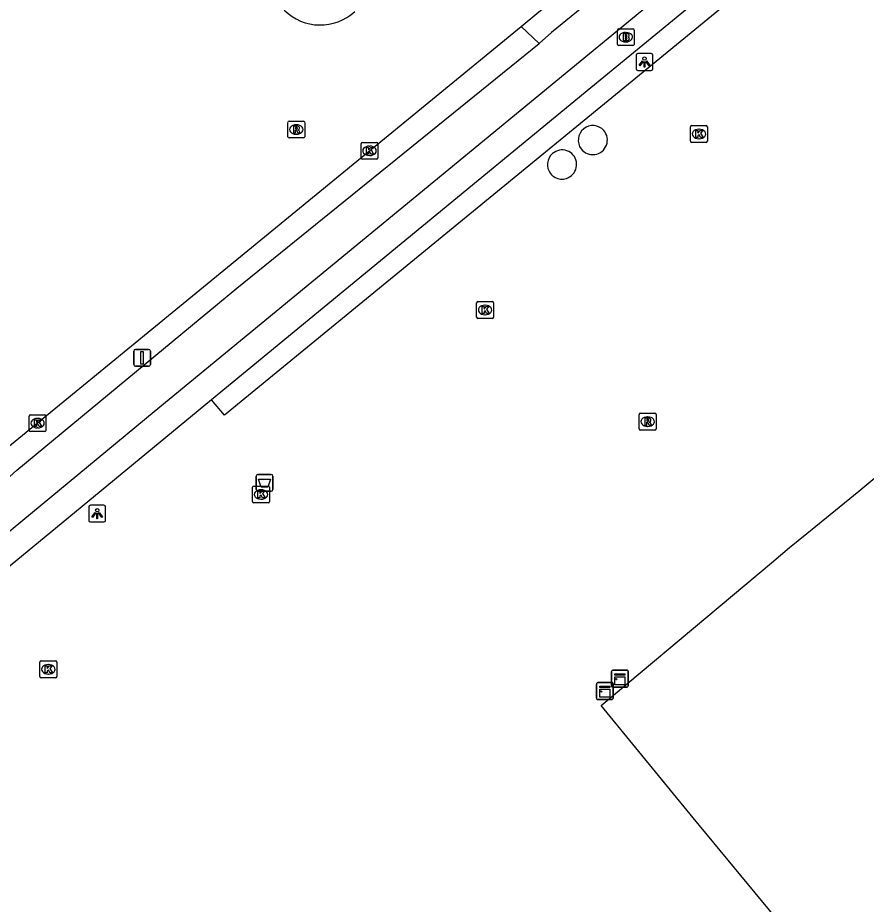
# Model space of a CAD drawing. Extents: x 156141 to 158132, y 385651 to 388399.
# Drawn here: x 157115.3 to 157165.7, y 386321.6 to 386374.2 of the extents above; entities that cross this region are included whole.
import ezdxf

# ---------------------------------------------------------------- set-up
doc = ezdxf.new("R2010")
doc.units = 0
for name, color, linetype in [('IMGEO_Afvalbak', 7, 'Continuous'), ('IMGEO_Brandkraan', 7, 'Continuous'), ('IMGEO_Fietspad_gesloten', 7, 'Continuous'), ('IMGEO_Fietspad_open', 7, 'Continuous'), ('IMGEO_Groenvoorziening', 7, 'Continuous'), ('IMGEO_Kast', 7, 'Continuous'), ('IMGEO_Kolk', 7, 'Continuous'), ('IMGEO_Lichtpunt', 7, 'Continuous'), ('IMGEO_Pand', 7, 'Continuous'), ('IMGEO_Rijbaan_lokaal_gesloten', 7, 'Continuous'), ('IMGEO_Rioolput', 7, 'Continuous'), ('IMGEO_Terreindeel_gesloten', 7, 'Continuous'), ('IMGEO_Verkeersbordpaal', 7, 'Continuous'), ('IMGEO_Voetpad_open', 7, 'Continuous')]:
    doc.layers.add(name, color=color, linetype=linetype)

msp = doc.modelspace()

# ---------------------------------------------------------------- linework, layer by layer
at = {"layer": 'IMGEO_Afvalbak'}
for p, q in [((157129.44, 386346.209), (157129.44, 386347.009)), ((157129.44, 386347.009), (157129.44, 386346.209)), ((157129.54, 386347.109), (157130.33, 386347.109)), ((157130.33, 386347.109), (157129.54, 386347.109)), ((157130.43, 386347.009), (157130.43, 386346.209)), ((157130.43, 386346.209), (157130.43, 386347.009)), ((157130.33, 386346.109), (157129.54, 386346.109)), ((157129.54, 386346.109), (157130.33, 386346.109))]:
    msp.add_line(p, q, dxfattribs=at)
msp.add_lwpolyline([(157129.583, 386346.823), (157130.287, 386346.823), (157130.138, 386346.353), (157129.732, 386346.353), (157129.583, 386346.823)], dxfattribs=at)
for centre, start, end in [((157129.54, 386347.009), 90, 180), ((157129.54, 386347.009), 90, 180), ((157130.33, 386347.009), 0, 90), ((157130.33, 386347.009), 360, 90), ((157129.54, 386346.209), 180, 270), ((157129.54, 386346.209), 180, 270), ((157130.33, 386346.209), 270, 0), ((157130.33, 386346.209), 270, 0)]:
    msp.add_arc(centre, 0.1, start, end, dxfattribs=at)
at = {"layer": 'IMGEO_Brandkraan'}
for p, q in [((157150.962, 386373.568), (157151.814, 386373.568)), ((157150.887, 386372.642), (157150.887, 386373.494)), ((157151.375, 386373.348), (157151.4, 386373.348)), ((157151.888, 386373.494), (157151.888, 386372.642)), ((157151.814, 386372.568), (157150.962, 386372.568)), ((157151.398, 386372.788), (157151.373, 386372.788))]:
    msp.add_line(p, q, dxfattribs=at)
for points in [[(157150.962, 386373.568), (157151.814, 386373.568)], [(157150.887, 386372.642), (157150.887, 386373.494)], [(157151.235, 386373.268), (157151.235, 386372.868), (157151.448, 386372.868)], [(157151.466, 386373.268), (157151.235, 386373.268)], [(157151.414, 386373.187), (157151.36, 386373.187), (157151.36, 386373.111)], [(157151.36, 386373.111), (157151.413, 386373.111)], [(157151.888, 386373.494), (157151.888, 386372.642)], [(157151.814, 386372.568), (157150.962, 386372.568)], [(157151.422, 386373.035), (157151.36, 386373.035), (157151.36, 386372.954)], [(157151.36, 386372.954), (157151.422, 386372.954)]]:
    msp.add_lwpolyline(points, dxfattribs=at)
for centre, radius, start, end in [((157150.964, 386373.492), 0.0765, 91.552, 178.448), ((157150.964, 386373.492), 0.0765, 91.552, 178.448), ((157151.812, 386373.492), 0.0765, 1.552, 88.448), ((157151.812, 386373.492), 0.0765, 1.552, 88.448), ((157151.415, 386373.149), 0.0379, 267.8285, 90.9355), ((157151.47, 386373.123), 0.145, 59.4692, 91.5367), ((157151.495, 386373.17), 0.0922, 285.5137, 58.1501), ((157151.5, 386372.978), 0.105, 301.3115, 78.989), ((157150.964, 386372.644), 0.0765, 181.552, 268.448), ((157150.964, 386372.644), 0.0765, 181.552, 268.448), ((157151.423, 386372.994), 0.0404, 269.8759, 90.5077), ((157151.454, 386373.119), 0.251, 268.6676, 293.5347), ((157151.812, 386372.644), 0.0765, 271.552, 358.448), ((157151.812, 386372.644), 0.0765, 271.552, 358.448)]:
    msp.add_arc(centre, radius, start, end, dxfattribs=at)
for centre, major_axis, ratio, start_param, end_param in [((157151.374, 386373.068), (-0.387, 0.002), 0.722429, 4.712389, 7.853982), ((157151.399, 386373.068), (-0.39, 0.002), 0.717154, 1.570796, 4.712389)]:
    msp.add_ellipse(centre, major_axis=major_axis, ratio=ratio, start_param=start_param, end_param=end_param, dxfattribs=at)
at = {"layer": 'IMGEO_Fietspad_gesloten'}
for points in [[(157110.471, 386340.192), (157112.114, 386341.547), (157123.382, 386350.841), (157148.12, 386371.181), (157163.545, 386383.881)], [(157149.62, 386375.522), (157146.983, 386373.357), (157146.236, 386372.703)], [(157113.537, 386345.866), (157115.219, 386347.356), (157128.293, 386358.173), (157146.236, 386372.703)]]:
    msp.add_lwpolyline(points, dxfattribs=at)
at = {"layer": 'IMGEO_Fietspad_open'}
msp.add_lwpolyline([(157146.236, 386372.703), (157145.166, 386373.702)], dxfattribs=at)
at = {"layer": 'IMGEO_Groenvoorziening'}
msp.add_lwpolyline([(157167.465, 386377.687), (157164.692, 386381.071), (157127.555, 386350.619), (157126.792, 386351.534)], dxfattribs=at)
at = {"layer": 'IMGEO_Kast'}
for p, q in [((157150.538, 386334.557), (157150.538, 386335.398)), ((157150.538, 386335.398), (157150.538, 386334.557)), ((157150.613, 386335.482), (157151.454, 386335.482)), ((157151.454, 386335.482), (157150.613, 386335.482)), ((157151.538, 386335.407), (157151.538, 386334.566)), ((157151.538, 386334.566), (157151.538, 386335.407)), ((157149.644, 386333.824), (157149.644, 386334.665)), ((157149.644, 386334.665), (157149.644, 386333.824)), ((157149.719, 386334.749), (157150.56, 386334.749)), ((157150.56, 386334.749), (157149.719, 386334.749)), ((157150.644, 386334.674), (157150.644, 386333.833)), ((157150.644, 386333.833), (157150.644, 386334.674)), ((157151.463, 386334.482), (157150.622, 386334.482)), ((157150.622, 386334.482), (157151.463, 386334.482)), ((157150.569, 386333.749), (157149.728, 386333.749)), ((157149.728, 386333.749), (157150.569, 386333.749))]:
    msp.add_line(p, q, dxfattribs=at)
for points in [[(157150.733, 386335.272), (157151.333, 386335.272), (157151.333, 386335.187), (157150.733, 386335.187), (157150.733, 386335.272)], [(157150.733, 386335.097), (157151.333, 386335.097), (157151.333, 386334.608), (157150.733, 386334.608), (157150.733, 386335.097)], [(157149.839, 386334.539), (157150.439, 386334.539), (157150.439, 386334.454), (157149.839, 386334.454), (157149.839, 386334.539)], [(157149.839, 386334.364), (157150.439, 386334.364), (157150.439, 386333.875), (157149.839, 386333.875), (157149.839, 386334.364)]]:
    msp.add_lwpolyline(points, dxfattribs=at)
for centre in [(157150.817, 386334.946), (157149.923, 386334.213)]:
    msp.add_circle(centre, 0.0377, dxfattribs=at)
for centre, start, end in [((157150.616, 386335.404), 92.4484, 184.2845), ((157150.616, 386335.404), 92.4484, 184.2845), ((157151.46, 386335.404), 2.4484, 94.2845), ((157151.46, 386335.404), 2.4484, 94.2845), ((157149.722, 386334.671), 92.4484, 184.2845), ((157149.722, 386334.671), 92.4484, 184.2845), ((157150.566, 386334.671), 2.4484, 94.2845), ((157150.566, 386334.671), 2.4484, 94.2845), ((157150.616, 386334.56), 182.4484, 274.2845), ((157150.616, 386334.56), 182.4484, 274.2845), ((157151.46, 386334.56), 272.4484, 4.2845), ((157151.46, 386334.56), 272.4484, 4.2845), ((157149.722, 386333.827), 182.4484, 274.2845), ((157149.722, 386333.827), 182.4484, 274.2845), ((157150.566, 386333.827), 272.4484, 4.2845), ((157150.566, 386333.827), 272.4484, 4.2845)]:
    msp.add_arc(centre, 0.0779, start, end, dxfattribs=at)
at = {"layer": 'IMGEO_Kolk'}
for p, q in [((157155.305, 386367.822), (157156.157, 386367.822)), ((157155.23, 386366.896), (157155.23, 386367.748)), ((157155.718, 386367.602), (157155.743, 386367.602)), ((157156.231, 386367.748), (157156.231, 386366.896)), ((157135.667, 386365.899), (157135.667, 386366.751)), ((157135.742, 386366.825), (157136.594, 386366.825)), ((157136.668, 386366.751), (157136.668, 386365.899)), ((157156.157, 386366.822), (157155.305, 386366.822)), ((157155.741, 386367.042), (157155.716, 386367.042)), ((157136.155, 386366.605), (157136.18, 386366.605)), ((157136.594, 386365.825), (157135.742, 386365.825)), ((157136.178, 386366.045), (157136.153, 386366.045)), ((157142.53, 386356.446), (157142.53, 386357.298)), ((157142.605, 386357.372), (157143.457, 386357.372)), ((157143.531, 386357.298), (157143.531, 386356.446)), ((157143.018, 386357.152), (157143.043, 386357.152)), ((157143.457, 386356.372), (157142.605, 386356.372)), ((157143.041, 386356.592), (157143.016, 386356.592)), ((157115.953, 386349.724), (157115.953, 386350.576)), ((157116.028, 386350.65), (157116.88, 386350.65)), ((157116.441, 386350.43), (157116.466, 386350.43)), ((157116.954, 386350.576), (157116.954, 386349.724)), ((157116.88, 386349.65), (157116.028, 386349.65)), ((157116.464, 386349.87), (157116.439, 386349.87)), ((157129.219, 386345.493), (157129.219, 386346.345)), ((157129.294, 386346.419), (157130.146, 386346.419)), ((157129.707, 386346.199), (157129.732, 386346.199)), ((157130.22, 386346.345), (157130.22, 386345.493)), ((157130.146, 386345.419), (157129.294, 386345.419)), ((157129.73, 386345.639), (157129.705, 386345.639)), ((157116.589, 386335.112), (157116.589, 386335.964)), ((157116.664, 386336.038), (157117.516, 386336.038)), ((157117.077, 386335.818), (157117.102, 386335.818)), ((157117.59, 386335.964), (157117.59, 386335.112)), ((157117.1, 386335.258), (157117.075, 386335.258)), ((157117.516, 386335.038), (157116.664, 386335.038))]:
    msp.add_line(p, q, dxfattribs=at)
for points in [[(157155.305, 386367.822), (157156.157, 386367.822)], [(157155.23, 386366.896), (157155.23, 386367.748)], [(157155.551, 386367.522), (157155.674, 386367.522), (157155.674, 386367.371), (157155.804, 386367.522), (157155.968, 386367.522), (157155.822, 386367.371), (157155.975, 386367.122), (157155.823, 386367.122), (157155.738, 386367.286), (157155.674, 386367.219), (157155.674, 386367.122), (157155.551, 386367.122), (157155.551, 386367.522)], [(157156.231, 386367.748), (157156.231, 386366.896)], [(157135.667, 386365.899), (157135.667, 386366.751)], [(157135.742, 386366.825), (157136.594, 386366.825)], [(157136.668, 386366.751), (157136.668, 386365.899)], [(157156.157, 386366.822), (157155.305, 386366.822)], [(157135.988, 386366.525), (157136.111, 386366.525), (157136.111, 386366.374), (157136.241, 386366.525), (157136.405, 386366.525), (157136.259, 386366.374), (157136.412, 386366.125), (157136.26, 386366.125), (157136.175, 386366.289), (157136.111, 386366.222), (157136.111, 386366.125), (157135.988, 386366.125), (157135.988, 386366.525)], [(157136.594, 386365.825), (157135.742, 386365.825)], [(157142.53, 386356.446), (157142.53, 386357.298)], [(157142.605, 386357.372), (157143.457, 386357.372)], [(157143.531, 386357.298), (157143.531, 386356.446)], [(157142.851, 386357.072), (157142.974, 386357.072), (157142.974, 386356.921), (157143.104, 386357.072), (157143.268, 386357.072), (157143.122, 386356.921), (157143.275, 386356.672), (157143.123, 386356.672), (157143.038, 386356.836), (157142.974, 386356.769), (157142.974, 386356.672), (157142.851, 386356.672), (157142.851, 386357.072)], [(157143.457, 386356.372), (157142.605, 386356.372)], [(157115.953, 386349.724), (157115.953, 386350.576)], [(157116.028, 386350.65), (157116.88, 386350.65)], [(157116.954, 386350.576), (157116.954, 386349.724)], [(157116.274, 386350.35), (157116.397, 386350.35), (157116.397, 386350.199), (157116.527, 386350.35), (157116.691, 386350.35), (157116.545, 386350.199), (157116.698, 386349.95), (157116.546, 386349.95), (157116.461, 386350.114), (157116.397, 386350.047), (157116.397, 386349.95), (157116.274, 386349.95), (157116.274, 386350.35)], [(157116.88, 386349.65), (157116.028, 386349.65)], [(157129.219, 386345.493), (157129.219, 386346.345)], [(157129.294, 386346.419), (157130.146, 386346.419)], [(157130.22, 386346.345), (157130.22, 386345.493)], [(157129.54, 386346.119), (157129.663, 386346.119), (157129.663, 386345.968), (157129.793, 386346.119), (157129.957, 386346.119), (157129.811, 386345.968), (157129.964, 386345.719), (157129.812, 386345.719), (157129.727, 386345.883), (157129.663, 386345.816), (157129.663, 386345.719), (157129.54, 386345.719), (157129.54, 386346.119)], [(157130.146, 386345.419), (157129.294, 386345.419)], [(157116.589, 386335.112), (157116.589, 386335.964)], [(157116.664, 386336.038), (157117.516, 386336.038)], [(157116.91, 386335.738), (157117.033, 386335.738), (157117.033, 386335.587), (157117.163, 386335.738), (157117.327, 386335.738), (157117.181, 386335.587), (157117.334, 386335.338), (157117.182, 386335.338), (157117.097, 386335.502), (157117.033, 386335.435), (157117.033, 386335.338), (157116.91, 386335.338), (157116.91, 386335.738)], [(157117.59, 386335.964), (157117.59, 386335.112)], [(157117.516, 386335.038), (157116.664, 386335.038)]]:
    msp.add_lwpolyline(points, dxfattribs=at)
for centre, start, end in [((157155.307, 386367.746), 91.552, 178.448), ((157155.307, 386367.746), 91.552, 178.448), ((157156.155, 386367.746), 1.552, 88.448), ((157156.155, 386367.746), 1.552, 88.448), ((157135.744, 386366.749), 91.552, 178.448), ((157135.744, 386366.749), 91.552, 178.448), ((157136.592, 386366.749), 1.552, 88.448), ((157136.592, 386366.749), 1.552, 88.448), ((157155.307, 386366.898), 181.552, 268.448), ((157155.307, 386366.898), 181.552, 268.448), ((157156.155, 386366.898), 271.552, 358.448), ((157156.155, 386366.898), 271.552, 358.448), ((157135.744, 386365.901), 181.552, 268.448), ((157135.744, 386365.901), 181.552, 268.448), ((157136.592, 386365.901), 271.552, 358.448), ((157136.592, 386365.901), 271.552, 358.448), ((157142.607, 386357.296), 91.552, 178.448), ((157142.607, 386357.296), 91.552, 178.448), ((157143.455, 386357.296), 1.552, 88.448), ((157143.455, 386357.296), 1.552, 88.448), ((157142.607, 386356.448), 181.552, 268.448), ((157142.607, 386356.448), 181.552, 268.448), ((157143.455, 386356.448), 271.552, 358.448), ((157143.455, 386356.448), 271.552, 358.448), ((157116.03, 386350.574), 91.552, 178.448), ((157116.03, 386350.574), 91.552, 178.448), ((157116.878, 386350.574), 1.552, 88.448), ((157116.878, 386350.574), 1.552, 88.448), ((157116.03, 386349.726), 181.552, 268.448), ((157116.03, 386349.726), 181.552, 268.448), ((157116.878, 386349.726), 271.552, 358.448), ((157116.878, 386349.726), 271.552, 358.448), ((157129.296, 386346.343), 91.552, 178.448), ((157129.296, 386346.343), 91.552, 178.448), ((157130.144, 386346.343), 1.552, 88.448), ((157130.144, 386346.343), 1.552, 88.448), ((157129.296, 386345.495), 181.552, 268.448), ((157129.296, 386345.495), 181.552, 268.448), ((157130.144, 386345.495), 271.552, 358.448), ((157130.144, 386345.495), 271.552, 358.448), ((157116.666, 386335.962), 91.552, 178.448), ((157116.666, 386335.962), 91.552, 178.448), ((157117.514, 386335.962), 1.552, 88.448), ((157117.514, 386335.962), 1.552, 88.448), ((157116.666, 386335.114), 181.552, 268.448), ((157116.666, 386335.114), 181.552, 268.448), ((157117.514, 386335.114), 271.552, 358.448), ((157117.514, 386335.114), 271.552, 358.448)]:
    msp.add_arc(centre, 0.0765, start, end, dxfattribs=at)
for centre, major_axis, ratio, start_param, end_param in [((157155.717, 386367.322), (-0.387, 0.002), 0.722429, 4.712389, 7.853982), ((157155.742, 386367.322), (-0.39, 0.002), 0.717154, 1.570796, 4.712389), ((157136.154, 386366.325), (-0.387, 0.002), 0.722429, 4.712389, 7.853982), ((157136.179, 386366.325), (-0.39, 0.002), 0.717154, 1.570796, 4.712389), ((157143.017, 386356.872), (-0.387, 0.002), 0.722429, 4.712389, 7.853982), ((157143.042, 386356.872), (-0.39, 0.002), 0.717154, 1.570796, 4.712389), ((157116.44, 386350.15), (-0.387, 0.002), 0.722429, 4.712389, 7.853982), ((157116.465, 386350.15), (-0.39, 0.002), 0.717154, 1.570796, 4.712389), ((157129.706, 386345.919), (-0.387, 0.002), 0.722429, 4.712389, 7.853982), ((157129.731, 386345.919), (-0.39, 0.002), 0.717154, 1.570796, 4.712389), ((157117.076, 386335.538), (-0.387, 0.002), 0.722429, 4.712389, 7.853982), ((157117.101, 386335.538), (-0.39, 0.002), 0.717154, 1.570796, 4.712389)]:
    msp.add_ellipse(centre, major_axis=major_axis, ratio=ratio, start_param=start_param, end_param=end_param, dxfattribs=at)
at = {"layer": 'IMGEO_Lichtpunt'}
for p, q in [((157151.999, 386371.999), (157151.999, 386371.192)), ((157151.999, 386371.999), (157151.999, 386371.192)), ((157152.901, 386372.094), (157152.093, 386372.094)), ((157152.901, 386372.094), (157152.093, 386372.094)), ((157152.995, 386371.192), (157152.995, 386371.999)), ((157152.995, 386371.192), (157152.995, 386371.999)), ((157152.093, 386371.098), (157152.901, 386371.098)), ((157152.093, 386371.098), (157152.901, 386371.098)), ((157119.495, 386345.186), (157119.495, 386344.379)), ((157119.495, 386345.186), (157119.495, 386344.379)), ((157120.397, 386345.281), (157119.589, 386345.281)), ((157120.397, 386345.281), (157119.589, 386345.281)), ((157120.491, 386344.379), (157120.491, 386345.186)), ((157120.491, 386344.379), (157120.491, 386345.186)), ((157119.589, 386344.285), (157120.397, 386344.285)), ((157119.589, 386344.285), (157120.397, 386344.285))]:
    msp.add_line(p, q, dxfattribs=at)
for points in [[(157152.373, 386371.663), (157152.412, 386371.635), (157152.224, 386371.373), (157152.186, 386371.4), (157152.373, 386371.663)], [(157152.475, 386371.615), (157152.522, 386371.615), (157152.522, 386371.293), (157152.475, 386371.293), (157152.475, 386371.615)], [(157152.585, 386371.635), (157152.623, 386371.662), (157152.81, 386371.4), (157152.771, 386371.372), (157152.585, 386371.635)], [(157119.869, 386344.85), (157119.908, 386344.822), (157119.72, 386344.56), (157119.682, 386344.587), (157119.869, 386344.85)], [(157119.971, 386344.802), (157120.018, 386344.802), (157120.018, 386344.48), (157119.971, 386344.48), (157119.971, 386344.802)], [(157120.081, 386344.822), (157120.119, 386344.849), (157120.306, 386344.587), (157120.267, 386344.559), (157120.081, 386344.822)]]:
    msp.add_lwpolyline(points, dxfattribs=at)
for centre in [(157152.498, 386371.797), (157119.994, 386344.984)]:
    msp.add_circle(centre, 0.0994, dxfattribs=at)
for centre, start, end in [((157152.093, 386371.999), 90, 180), ((157152.093, 386371.999), 90, 180), ((157152.901, 386371.999), 0, 90), ((157152.901, 386371.999), 0, 90), ((157152.093, 386371.192), 180, 270), ((157152.093, 386371.192), 180, 270), ((157152.901, 386371.192), 270, 0), ((157152.901, 386371.192), 270, 360), ((157119.589, 386345.186), 90, 180), ((157119.589, 386345.186), 90, 180), ((157120.397, 386345.186), 0, 90), ((157120.397, 386345.186), 0, 90), ((157119.589, 386344.379), 180, 270), ((157119.589, 386344.379), 180, 270), ((157120.397, 386344.379), 270, 0), ((157120.397, 386344.379), 270, 360)]:
    msp.add_arc(centre, 0.0946, start, end, dxfattribs=at)
at = {"layer": 'IMGEO_Pand'}
msp.add_lwpolyline([(157149.922, 386333.398), (157160.041, 386341.853), (157161.117, 386342.776), (157162.133, 386343.594), (157165.226, 386346.119), (157167.948, 386348.366), (157171.025, 386350.88), (157173.757, 386353.14), (157176.864, 386355.643), (157177.859, 386356.521), (157178.954, 386357.421), (157199.602, 386332.321), (157182.63, 386318.349), (157181.607, 386317.478), (157184.594, 386313.821), (157180.217, 386310.192), (157173.499, 386304.656), (157162.753, 386317.816), (157155.393, 386326.726), (157149.922, 386333.398)], dxfattribs=at)
at = {"layer": 'IMGEO_Rijbaan_lokaal_gesloten'}
for points in [[(157145.166, 386373.702), (157146.103, 386374.47), (157148.737, 386376.631)], [(157112.541, 386346.95), (157112.664, 386347.083), (157115.131, 386349.076), (157145.166, 386373.702)]]:
    msp.add_lwpolyline(points, dxfattribs=at)
msp.add_arc((157133.242, 386376.807), 3.014, 224.8428, 312.9422, dxfattribs=at)
at = {"layer": 'IMGEO_Rioolput'}
for p, q in [((157131.317, 386367.162), (157131.317, 386368.014)), ((157131.392, 386368.088), (157132.244, 386368.088)), ((157131.805, 386367.868), (157131.83, 386367.868)), ((157132.318, 386368.014), (157132.318, 386367.162)), ((157131.828, 386367.308), (157131.803, 386367.308)), ((157132.244, 386367.088), (157131.392, 386367.088)), ((157152.184, 386349.817), (157152.184, 386350.669)), ((157152.259, 386350.743), (157153.111, 386350.743)), ((157152.672, 386350.523), (157152.697, 386350.523)), ((157153.185, 386350.669), (157153.185, 386349.817)), ((157152.695, 386349.963), (157152.67, 386349.963)), ((157153.111, 386349.743), (157152.259, 386349.743))]:
    msp.add_line(p, q, dxfattribs=at)
for points in [[(157131.317, 386367.162), (157131.317, 386368.014)], [(157131.392, 386368.088), (157132.244, 386368.088)], [(157131.906, 386367.786), (157131.654, 386367.788), (157131.654, 386367.388)], [(157132.318, 386368.014), (157132.318, 386367.162)], [(157131.654, 386367.388), (157131.778, 386367.388), (157131.778, 386367.55), (157131.789, 386367.55)], [(157131.832, 386367.707), (157131.778, 386367.707), (157131.778, 386367.626)], [(157131.778, 386367.626), (157131.83, 386367.626)], [(157131.836, 386367.521), (157131.907, 386367.388), (157132.047, 386367.388), (157131.982, 386367.514)], [(157132.244, 386367.088), (157131.392, 386367.088)], [(157152.184, 386349.817), (157152.184, 386350.669)], [(157152.259, 386350.743), (157153.111, 386350.743)], [(157152.773, 386350.441), (157152.521, 386350.443), (157152.521, 386350.043)], [(157153.185, 386350.669), (157153.185, 386349.817)], [(157152.521, 386350.043), (157152.645, 386350.043), (157152.645, 386350.205), (157152.656, 386350.205)], [(157152.699, 386350.362), (157152.645, 386350.362), (157152.645, 386350.281)], [(157152.645, 386350.281), (157152.697, 386350.281)], [(157152.703, 386350.176), (157152.774, 386350.043), (157152.914, 386350.043), (157152.849, 386350.169)], [(157153.111, 386349.743), (157152.259, 386349.743)]]:
    msp.add_lwpolyline(points, dxfattribs=at)
for centre, radius, start, end in [((157131.394, 386368.012), 0.0765, 91.552, 178.448), ((157131.394, 386368.012), 0.0765, 91.552, 178.448), ((157131.905, 386367.676), 0.109, 350.3612, 89.416), ((157132.242, 386368.012), 0.0765, 1.552, 88.448), ((157132.242, 386368.012), 0.0765, 1.552, 88.448), ((157131.788, 386367.497), 0.0533, 26.0293, 88.6989), ((157131.814, 386367.815), 0.19, 274.7715, 282.9687), ((157131.838, 386367.611), 0.0964, 77.0061, 93.1865), ((157131.852, 386367.668), 0.0378, 276.6634, 79.6772), ((157131.903, 386367.676), 0.112, 277.5842, 350.9817), ((157131.887, 386367.461), 0.108, 29.5134, 73.7905), ((157131.394, 386367.164), 0.0765, 181.552, 268.448), ((157131.394, 386367.164), 0.0765, 181.552, 268.448), ((157132.242, 386367.164), 0.0765, 271.552, 358.448), ((157132.242, 386367.164), 0.0765, 271.552, 358.448), ((157152.261, 386350.667), 0.0765, 91.552, 178.448), ((157152.261, 386350.667), 0.0765, 91.552, 178.448), ((157152.772, 386350.331), 0.109, 350.3612, 89.416), ((157153.109, 386350.667), 0.0765, 1.552, 88.448), ((157153.109, 386350.667), 0.0765, 1.552, 88.448), ((157152.655, 386350.152), 0.0533, 26.0293, 88.6989), ((157152.681, 386350.47), 0.19, 274.7715, 282.9687), ((157152.705, 386350.266), 0.0964, 77.0061, 93.1865), ((157152.719, 386350.323), 0.0378, 276.6634, 79.6772), ((157152.77, 386350.331), 0.112, 277.5842, 350.9817), ((157152.754, 386350.116), 0.108, 29.5134, 73.7905), ((157152.261, 386349.819), 0.0765, 181.552, 268.448), ((157152.261, 386349.819), 0.0765, 181.552, 268.448), ((157153.109, 386349.819), 0.0765, 271.552, 358.448), ((157153.109, 386349.819), 0.0765, 271.552, 358.448)]:
    msp.add_arc(centre, radius, start, end, dxfattribs=at)
for centre, major_axis, ratio, start_param, end_param in [((157131.804, 386367.588), (-0.387, 0.002), 0.722429, 4.712389, 7.853982), ((157131.829, 386367.588), (-0.39, 0.002), 0.717154, 1.570796, 4.712389), ((157152.671, 386350.243), (-0.387, 0.002), 0.722429, 4.712389, 7.853982), ((157152.696, 386350.243), (-0.39, 0.002), 0.717154, 1.570796, 4.712389)]:
    msp.add_ellipse(centre, major_axis=major_axis, ratio=ratio, start_param=start_param, end_param=end_param, dxfattribs=at)
at = {"layer": 'IMGEO_Terreindeel_gesloten'}
for centre, radius, start, end in [((157149.433, 386366.952), 0.869, 41.6574, 216.3319), ((157149.424, 386366.964), 0.869, 217.3226, 40.6668), ((157147.611, 386365.517), 0.858, 309.4628, 131.363), ((157147.591, 386365.502), 0.857, 129.6949, 218.5322), ((157147.592, 386365.5), 0.857, 218.3931, 311.1512)]:
    msp.add_arc(centre, radius, start, end, dxfattribs=at)
at = {"layer": 'IMGEO_Verkeersbordpaal'}
for p, q in [((157122.161, 386353.635), (157122.161, 386354.435)), ((157122.161, 386354.435), (157122.161, 386353.635)), ((157122.261, 386354.535), (157123.051, 386354.535)), ((157123.051, 386354.535), (157122.261, 386354.535)), ((157123.151, 386354.435), (157123.151, 386353.635)), ((157123.151, 386353.635), (157123.151, 386354.435)), ((157123.051, 386353.535), (157122.261, 386353.535)), ((157122.261, 386353.535), (157123.051, 386353.535))]:
    msp.add_line(p, q, dxfattribs=at)
msp.add_lwpolyline([(157122.581, 386354.41), (157122.731, 386354.41), (157122.731, 386353.66), (157122.581, 386353.66), (157122.581, 386354.41)], dxfattribs=at)
for centre, start, end in [((157122.261, 386354.435), 90, 180), ((157122.261, 386354.435), 90, 180), ((157123.051, 386354.435), 0, 90), ((157123.051, 386354.435), 360, 90), ((157122.261, 386353.635), 180, 270), ((157122.261, 386353.635), 180, 270), ((157123.051, 386353.635), 270, 0), ((157123.051, 386353.635), 270, 0)]:
    msp.add_arc(centre, 0.1, start, end, dxfattribs=at)
at = {"layer": 'IMGEO_Voetpad_open'}
for points in [[(157164.746, 386382.751), (157149.303, 386370.062), (157126.792, 386351.534)], [(157126.792, 386351.534), (157118.318, 386344.559), (157113.127, 386340.298), (157107.677, 386335.667)]]:
    msp.add_lwpolyline(points, dxfattribs=at)

doc.saveas('drawing.dxf')
